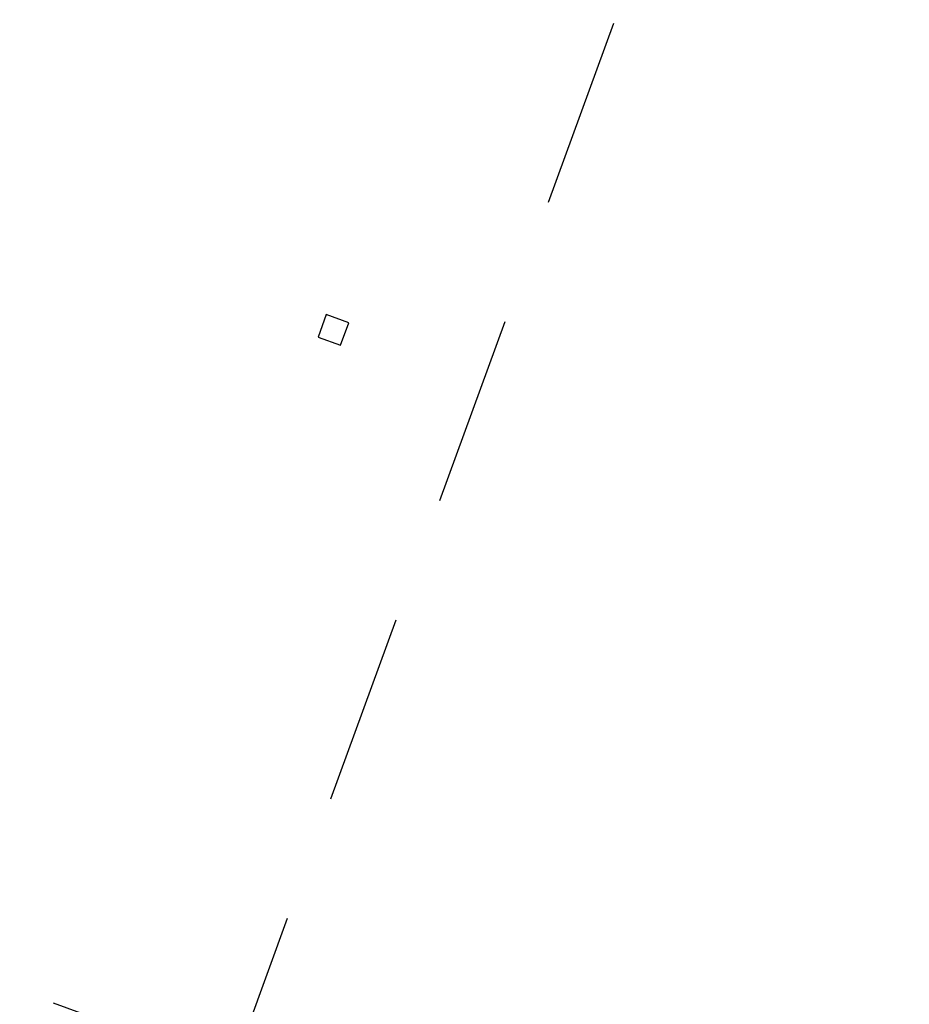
# Model space of a CAD drawing. Header units: millimetres. Extents: x 112481703 to 112588235, y 1264638581 to 1264713486.
# Tile 268 of 487: x 112578275 to 112581242, y 1264666140 to 1264669421. Entities that reach past the tile are written whole.
import ezdxf

# ---------------------------------------------------------------- set-up
doc = ezdxf.new("R2010")
doc.units = ezdxf.units.MM
doc.header["$LTSCALE"] = 0.5
doc.header["$MEASUREMENT"] = 0
doc.linetypes.add('Lang stiplet', pattern=[2116.666603, 1269.999981, -846.666622])
doc.linetypes.add('PLINE', pattern=[0])
for name, color, linetype in [('222- Søyler', 7, 'Continuous'), ('222- Søyler  (Skravur)', 7, 'Continuous'), ('266- Himling og innvendig overflate#1', 7, 'Continuous')]:
    doc.layers.add(name, color=color, linetype=linetype)

msp = doc.modelspace()

# ---------------------------------------------------------------- hatches: boundary and pattern name
at = {"layer": '222- Søyler  (Skravur)', "linetype": 'Continuous'}
h = msp.add_hatch(dxfattribs=at)
h.set_pattern_fill('Steel', color=256, style=0, pattern_type=2)
h.set_pattern_definition([(294.956, (112557650, 1264717795), (203.9922, 94.93245), []), (294.956, (112557718, 1264717826.64), (203.9922, 94.93245), [])])
h.paths.add_polyline_path([(112579297.6, 1264668438.7), (112579270.2, 1264668363.5), (112579345.3, 1264668336.1), (112579372.8, 1264668411.3)])

# ---------------------------------------------------------------- linework, layer by layer
at = {"layer": '222- Søyler', "linetype": 'PLINE', "flags": 128}
msp.add_lwpolyline([(112579297.6, 1264668438.7), (112579270.2, 1264668363.5), (112579345.3, 1264668336.1), (112579372.8, 1264668411.3)], close=True, dxfattribs=at)
at = {"layer": '266- Himling og innvendig overflate#1', "linetype": 'Lang stiplet'}
msp.add_lwpolyline([(112588235.4, 1264691281.6), (112578984.8, 1264665926.4), (112562432.1, 1264671965.5), (112565811.5, 1264681228.3), (112572876, 1264678650.9), (112578747.2, 1264694743.3)], close=True, dxfattribs=at)

doc.saveas('drawing.dxf')
